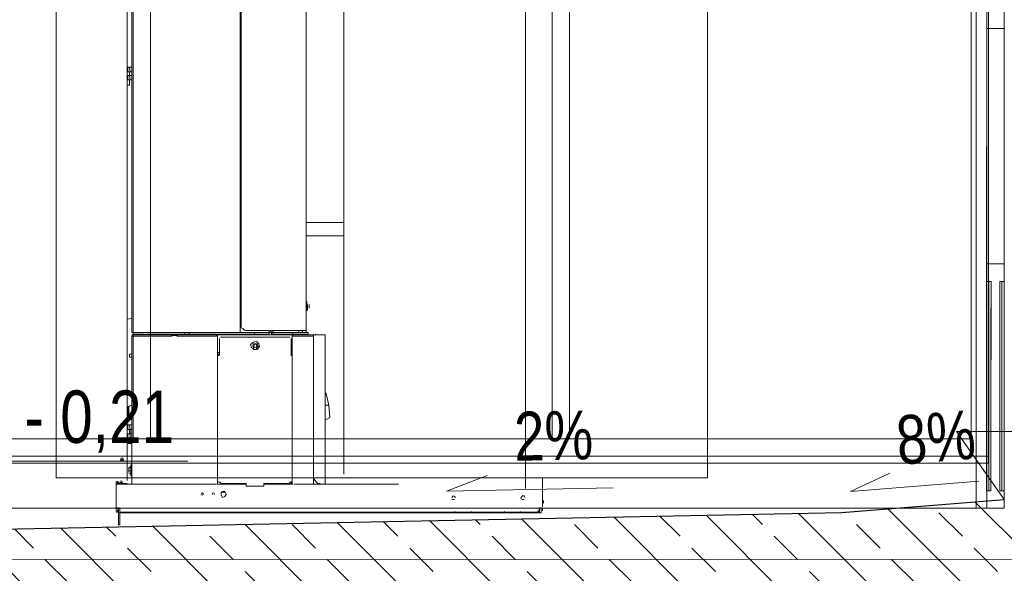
# Model space of a CAD drawing. Header units: millimetres. Extents: x -13532 to 2392, y -5241 to 5322.
# Tile 336 of 401: x -3623 to -3341, y 4648 to 4806. Entities that reach past the tile are written whole.
import ezdxf

# ---------------------------------------------------------------- set-up
doc = ezdxf.new("R2010")
doc.units = ezdxf.units.MM
for name, color, linetype, lineweight in [('A_Opisy', 142, 'Continuous', 5), ('cz-gr', 122, 'Continuous', 30), ('cz-sr', 150, 'Continuous', 15), ('Wymiarowanie - Poziomy - AGP1', 172, 'Continuous', 5)]:
    doc.layers.add(name, color=color, linetype=linetype, lineweight=lineweight)
for name, color, linetype, lineweight, true_color in [('drzwi - AGP1', 7, 'Continuous', 13, 0x7f7f7f), ('Meble - AGP1', 7, 'Continuous', 15, 0x999999), ('OPIS - AGP1', 7, 'Continuous', 0, 0x7f7f7f), ('shary', 7, 'Continuous', 0, 0x999999), ('wymiary', 7, 'Continuous', 5, 0x7f7f7f)]:
    doc.layers.add(name, color=color, linetype=linetype, lineweight=lineweight, true_color=true_color)
doc.styles.add('ARCH.P.M. 1', font='simplex.shx', dxfattribs={"width": 0.7, "height": 12})
doc.styles.add('GENERATED_STYLE_2', font='ARIAL.TTF', dxfattribs={"width": 0.999153})

# ---------------------------------------------------------------- blocks, each defined once
blk = doc.blocks.new('fgdfgdfgdf')
at = {"layer": 'drzwi - AGP1'}
for p, q in [((-826.52, 4573.15), (-826.52, 4929.15)), ((-818.52, 4929.15), (-818.52, 4573.15)), ((-818.52, 4924.15), (-818.52, 4564.15)), ((-818.52, 4564.15), (-818.52, 4924.15)), ((-821.52, 4844.15), (-821.58, 4564.15)), ((-826.52, 4701.6), (-826.52, 4706.6)), ((-821.52, 4701.6), (-821.52, 4706.6)), ((-826.52, 4634.15), (-826.52, 4701.6)), ((-826.52, 4701.6), (-821.52, 4701.6)), ((-821.52, 4701.6), (-826.52, 4701.6)), ((-826.52, 4701.6), (-826.52, 4634.15)), ((-821.52, 4634.15), (-821.52, 4701.6)), ((-821.52, 4634.15), (-821.52, 4701.6)), ((-826.52, 4634.15), (-821.52, 4634.15)), ((-826.52, 4629.15), (-826.52, 4634.15)), ((-826.52, 4634.15), (-821.52, 4634.15)), ((-821.52, 4629.15), (-821.52, 4634.15)), ((-826.52, 4569.15), (-826.52, 4629.15)), ((-826.52, 4629.15), (-825.27, 4629.15)), ((-825.9, 4629.15), (-826.52, 4629.15)), ((-826.52, 4629.15), (-826.52, 4569.15)), ((-825.9, 4569.15), (-825.9, 4629.15)), ((-825.27, 4629.15), (-825.9, 4629.15)), ((-825.9, 4629.15), (-825.9, 4569.15)), ((-825.9, 4569.15), (-825.9, 4629.15)), ((-825.27, 4614.15), (-825.27, 4629.15)), ((-825.27, 4584.15), (-825.27, 4629.15)), ((-822.77, 4629.15), (-821.52, 4629.15)), ((-822.77, 4614.15), (-822.77, 4629.15)), ((-822.77, 4629.15), (-822.77, 4584.15)), ((-822.15, 4629.15), (-822.77, 4629.15)), ((-822.15, 4569.15), (-822.15, 4629.15)), ((-822.15, 4569.15), (-822.15, 4629.15)), ((-821.52, 4629.15), (-822.15, 4629.15)), ((-822.15, 4629.15), (-822.15, 4569.15)), ((-821.52, 4569.15), (-821.52, 4629.15)), ((-821.52, 4569.15), (-821.52, 4629.15)), ((-825.27, 4599.15), (-825.27, 4614.15)), ((-822.77, 4599.15), (-822.77, 4614.15)), ((-825.27, 4584.15), (-825.27, 4599.15)), ((-822.77, 4584.15), (-822.77, 4599.15)), ((-825.27, 4569.15), (-825.27, 4584.15)), ((-825.27, 4569.15), (-825.27, 4584.15)), ((-822.77, 4569.15), (-822.77, 4584.15)), ((-822.77, 4584.15), (-822.77, 4569.15)), ((-826.52, 4564.16), (-826.52, 4573.15)), ((-826.52, 4569.15), (-825.27, 4569.15)), ((-826.52, 4569.15), (-825.9, 4569.15)), ((-825.9, 4569.15), (-825.27, 4569.15)), ((-822.77, 4569.15), (-821.52, 4569.15)), ((-822.77, 4569.15), (-822.15, 4569.15)), ((-822.15, 4569.15), (-821.52, 4569.15))]:
    blk.add_line(p, q, dxfattribs=at)
blk = doc.blocks.new('DDD')
at = {"layer": 'drzwi - AGP1', "linetype": 'Continuous'}
for p, q in [((-2476.71, 4671.68), (-2476.71, 4971.68)), ((-2471.71, 4676.68), (-2471.71, 4966.68)), ((-1396.71, 4676.68), (-2471.71, 4676.68)), ((-2357.01, 4676.68), (-2239.51, 4676.68)), ((-1391.71, 4671.68), (-2476.71, 4671.68)), ((-2359.51, 4671.68), (-2237.01, 4671.68))]:
    blk.add_line(p, q, dxfattribs=at)
for points in [[(-2356.71, 4966.68), (-2351.71, 4966.68), (-2351.71, 4676.68), (-2356.71, 4676.68)], [(-2236.71, 4966.68), (-2231.71, 4966.68), (-2231.71, 4676.68), (-2236.71, 4676.68)]]:
    blk.add_lwpolyline(points, close=True, dxfattribs=at)
for points in [[(-2476.71, 4669.68), (-2476.71, 4671.68)], [(-2476.71, 4669.68), (-1391.71, 4669.68)]]:
    blk.add_lwpolyline(points, dxfattribs=at)
blk = doc.blocks.new('NNN')
at = {"layer": 'Meble - AGP1'}
for points in [[(7018.02, 4910.28), (7018.02, 4721.47)], [(7036.86, 4910.49), (7036.86, 4720.84)], [(7067.97, 4720.84), (7067.97, 4910.49)], [(7089.56, 4909.65), (7089.56, 4679.23)], [(7036.64, 4722.11), (7036.64, 4909.43)], [(7069.24, 4909.22), (7069.24, 4678.51)], [(7089.56, 4679.23), (6903.08, 4679.23), (6903.08, 4890.47)], [(6903.08, 4890.47), (7007.22, 4890.47), (7007.22, 4680.29)], [(6955.15, 4887.84), (6955.15, 4676.18)], [(7068.39, 4795.56), (7067.97, 4795.56), (7067.97, 4796.83), (7068.39, 4796.83)], [(7068.61, 4796.83), (7068.39, 4795.56)], [(7068.61, 4795.56), (7069.03, 4795.56), (7069.03, 4796.83), (7068.61, 4796.83)], [(7068.39, 4794.5), (7067.97, 4794.5), (7067.97, 4793.23), (7068.39, 4793.23)], [(7068.61, 4794.5), (7068.39, 4793.23)], [(7068.61, 4795.56), (7068.61, 4794.5), (7069.03, 4794.5), (7069.03, 4793.23), (7068.61, 4793.23), (7068.61, 4791.75), (7069.24, 4791.75)], [(7007.22, 4752.38), (7018.02, 4752.38)], [(7018.02, 4748.57), (7007.22, 4748.57)], [(7017.81, 4729.73), (7017.81, 4729.09)], [(7017.81, 4729.09), (7017.81, 4727.82), (7017.81, 4727.4), (7017.81, 4729.73)], [(7017.17, 4728.88), (7017.17, 4728.25), (7017.17, 4727.82)], [(7017.59, 4728.04), (7017.59, 4728.88)], [(7017.59, 4728.88), (7017.59, 4727.4)], [(7018.02, 4727.19), (7017.59, 4727.19)], [(7067.97, 4724.86), (7069.24, 4724.65)], [(7020.77, 4720.84), (7018.44, 4720.84), (7017.38, 4720.84), (7017.38, 4720.42), (7018.44, 4720.42), (7020.77, 4720.42)], [(7018.02, 4721.47), (7018.02, 4720.84)], [(7035.37, 4721.47), (7018.23, 4721.47)], [(7019.08, 4720.84), (7019.08, 4721.47)], [(7020.13, 4721.47), (7020.13, 4720.84)], [(7020.77, 4720.42), (7021.83, 4720.42), (7021.83, 4720.84), (7020.77, 4720.84)], [(7021.83, 4720.84), (7022.67, 4720.84)], [(7027.33, 4720.84), (7022.67, 4720.84)], [(7027.54, 4721.26), (7028.6, 4721.26), (7027.33, 4721.26), (7028.39, 4721.26)], [(7028.39, 4720.84), (7027.33, 4720.84), (7028.6, 4720.84), (7027.54, 4720.84)], [(7027.97, 4721.26), (7027.54, 4721.26)], [(7027.54, 4720.84), (7027.54, 4720.2), (7028.18, 4720.2), (7028.6, 4720.2)], [(7027.97, 4720.84), (7027.97, 4720.2)], [(7028.18, 4721.26), (7028.6, 4721.26)], [(7028.18, 4720.2), (7028.6, 4720.2), (7028.6, 4720.84)], [(7028.18, 4720.84), (7028.6, 4720.84)], [(7028.39, 4721.26), (7028.81, 4721.26)], [(7028.81, 4720.84), (7028.39, 4720.84)], [(7028.6, 4720.84), (7031.78, 4720.84)], [(7029.02, 4720.84), (7029.66, 4720.84)], [(7032.83, 4720.84), (7031.78, 4720.84)], [(7051.46, 4720.42), (7033.89, 4720.42), (7032.83, 4720.42), (7032.83, 4720.84), (7033.89, 4720.84), (7036.86, 4720.84)], [(7035.59, 4721.47), (7036.22, 4722.11)], [(7052.73, 4720.84), (7051.46, 4720.84), (7037.28, 4720.84), (7036.86, 4720.84)], [(7051.46, 4720.84), (7051.46, 4720.42)], [(7051.46, 4720.42), (7052.73, 4720.42), (7052.73, 4720.84)], [(7052.73, 4720.84), (7067.34, 4720.84), (7067.97, 4720.84)], [(7067.12, 4720.42), (7067.55, 4720.42), (7067.55, 4720.84)], [(7015.48, 4720.2), (7012.73, 4720.2), (7012.51, 4720.2), (7012.51, 4677.45)], [(7015.27, 4720.42), (7015.9, 4719.99)], [(7015.69, 4720.2), (7015.9, 4720.2), (7015.9, 4719.99)], [(7016.54, 4720.2), (7015.9, 4720.2), (7015.9, 4719.78)], [(7016.32, 4719.78), (7015.9, 4719.78), (7015.9, 4677.45)], [(7021.4, 4719.78), (7016.32, 4719.78)], [(7021.83, 4719.78), (7021.83, 4720.2), (7021.19, 4720.2), (7016.54, 4720.2)], [(7021.4, 4719.78), (7022.04, 4719.78), (7022.04, 4677.45)], [(7022.67, 4720.42), (7021.83, 4720.42)], [(7033.68, 4720.2), (7022.04, 4720.2), (7022.04, 4719.57)], [(7022.04, 4719.57), (7022.04, 4715.12)], [(7022.25, 4719.15), (7022.25, 4714.28), (7022.04, 4714.28), (7022.04, 4678.08)], [(7022.67, 4720.42), (7027.54, 4720.42)], [(7042.57, 4719.57), (7022.67, 4719.57)], [(7028.6, 4720.2), (7027.54, 4720.2)], [(7028.6, 4720.42), (7031.78, 4720.42)], [(7031.99, 4715.97), (7031.35, 4716.82), (7031.56, 4717.66), (7032.2, 4718.3), (7033.05, 4718.09), (7033.89, 4717.45), (7033.68, 4716.61), (7032.83, 4715.97)], [(7031.78, 4720.42), (7032.83, 4720.42)], [(7033.68, 4720.2), (7034.1, 4720.2), (7043.63, 4720.2)], [(7042.78, 4714.28), (7042.78, 4719.15)], [(7043.42, 4719.57), (7043.42, 4720.2)], [(7055.06, 4719.78), (7043.84, 4719.78), (7043.42, 4719.78), (7043.42, 4677.45)], [(7043.42, 4715.12), (7043.42, 4719.57)], [(7044.05, 4720.2), (7043.63, 4720.2), (7043.63, 4719.78)], [(7044.05, 4720.2), (7054.85, 4720.2), (7054.85, 4719.78)], [(7052.73, 4720.42), (7067.12, 4720.42)], [(7054.85, 4720.2), (7056.54, 4720.2)], [(7056.33, 4719.99), (7055.06, 4719.99)], [(7056.33, 4719.78), (7067.34, 4719.78)], [(7056.54, 4719.78), (7056.54, 4720.2), (7067.12, 4720.2)], [(7067.76, 4719.78), (7067.76, 4720.2), (7067.12, 4720.2)], [(7067.97, 4677.45), (7067.97, 4719.78), (7067.34, 4719.78)], [(7067.76, 4720.2), (7067.97, 4719.99)], [(7022.25, 4715.12), (7022.04, 4715.12)], [(7031.99, 4716.61), (7031.78, 4717.03), (7031.99, 4717.66)], [(7031.99, 4717.66), (7032.62, 4717.66), (7033.05, 4717.66)], [(7031.99, 4717.03), (7032.41, 4717.66), (7032.83, 4717.45), (7033.05, 4716.82), (7032.62, 4716.61), (7031.99, 4716.82)], [(7032.2, 4717.24), (7032.2, 4717.66)], [(7032.2, 4715.97), (7032.2, 4716.82)], [(7033.05, 4715.97), (7032.2, 4715.97)], [(7033.05, 4717.66), (7033.05, 4717.24)], [(7033.05, 4717.66), (7033.26, 4717.03), (7033.05, 4716.61)], [(7033.05, 4716.82), (7033.05, 4715.97)], [(7042.78, 4715.12), (7043.42, 4715.12)], [(7042.78, 4715.12), (7043.42, 4715.12)], [(7043.42, 4714.7), (7042.78, 4714.7)], [(7043.42, 4678.08), (7043.42, 4714.28), (7042.99, 4714.28)], [(7043.21, 4714.7), (7043.21, 4714.28)], [(7067.97, 4714.7), (7068.39, 4714.7)], [(7068.39, 4713.85), (7067.97, 4713.85)], [(7068.61, 4714.7), (7068.61, 4713.85)], [(7012.3, 4703.27), (7012.51, 4703.69)], [(7011.24, 4696.5), (7011.46, 4700.1), (7012.3, 4703.27)], [(7012.51, 4700.1), (7011.67, 4700.1)], [(7068.82, 4699.67), (7067.97, 4700.1), (7069.03, 4699.67)], [(7067.97, 4697.56), (7067.97, 4698.19), (7067.97, 4698.61)], [(7068.82, 4699.25), (7068.82, 4699.67)], [(7068.82, 4699.25), (7068.82, 4698.83)], [(7068.82, 4698.83), (7068.82, 4695.65)], [(7069.24, 4699.67), (7069.03, 4699.67)], [(7069.03, 4699.67), (7069.03, 4699.25)], [(7069.03, 4699.46), (7069.24, 4699.46)], [(7069.03, 4698.83), (7069.03, 4699.25)], [(7069.24, 4699.25), (7069.03, 4699.25)], [(7069.03, 4695.65), (7069.03, 4698.83)], [(7069.03, 4698.83), (7069.03, 4697.56), (7069.24, 4697.56)], [(7012.51, 4695.86), (7012.09, 4696.07), (7011.24, 4696.5)], [(7068.82, 4695.65), (7067.97, 4696.07)], [(7069.24, 4697.56), (7069.03, 4697.56)], [(7069.03, 4695.65), (7069.03, 4696.92), (7069.24, 4696.92)], [(7069.03, 4696.92), (7069.24, 4696.92)], [(7069.03, 4695.44), (7069.24, 4695.44)], [(7068.61, 4694.38), (7068.39, 4693.11), (7067.97, 4693.11), (7067.97, 4694.38), (7068.39, 4694.38)], [(7067.97, 4691.84), (7067.97, 4693.11)], [(7068.39, 4693.11), (7068.39, 4691.84)], [(7068.61, 4694.38), (7069.03, 4694.38)], [(7069.03, 4694.38), (7069.03, 4693.11), (7068.61, 4693.11)], [(7068.61, 4691.84), (7068.61, 4693.11)], [(7068.39, 4690.36), (7067.97, 4690.36), (7067.97, 4691.84), (7068.39, 4691.84)], [(7068.39, 4690.36), (7068.39, 4689.09), (7067.97, 4689.09), (7067.97, 4690.36)], [(7068.39, 4691.84), (7068.39, 4690.36)], [(7068.61, 4691.84), (7069.03, 4691.84), (7069.03, 4690.36), (7068.61, 4690.36)], [(7069.24, 4689.09), (7068.61, 4689.09), (7068.61, 4690.36)], [(7068.18, 4682.95), (7067.97, 4682.95)], [(7068.18, 4682.95), (7068.18, 4679.78)], [(7068.82, 4682.32), (7068.18, 4682.32)], [(7068.82, 4681.26), (7068.18, 4681.26), (7068.18, 4682.1), (7068.82, 4682.1)], [(7068.82, 4680.62), (7068.18, 4680.62), (7068.18, 4681.26)], [(7068.82, 4681.68), (7068.82, 4682.1)], [(7068.82, 4680.83), (7068.82, 4681.26), (7068.82, 4681.68), (7068.82, 4682.1)], [(7068.82, 4680.83), (7068.82, 4681.68)], [(6950.28, 4679.23), (6950.28, 4670.89)], [(7015.69, 4678.93), (7015.9, 4678.93), (7014.63, 4677.66)], [(7015.9, 4679.35), (7015.69, 4678.93)], [(7067.97, 4679.78), (7068.18, 4679.78)], [(7071.15, 4678.29), (7070.72, 4678.29)], [(7070.72, 4678.29), (7071.15, 4678.29)], [(7070.72, 4678.29), (7071.15, 4678.29)], [(7071.99, 4678.08), (7071.99, 4677.66), (7071.99, 4678.29)], [(7072.42, 4678.29), (7072.42, 4677.66)], [(7015.9, 4677.45), (6991.56, 4677.45)], [(7014.42, 4677.66), (7014, 4677.66)], [(7015.9, 4677.45), (7016.32, 4677.45), (7021.4, 4677.45)], [(7021.83, 4677.45), (7030.08, 4677.45), (7030.08, 4676.81)], [(7022.25, 4678.08), (7022.04, 4678.08)], [(7022.04, 4677.45), (7022.04, 4678.08)], [(7022.25, 4677.45), (7022.25, 4678.08)], [(7022.89, 4677.66), (7022.46, 4678.08)], [(7022.67, 4677.66), (7022.67, 4677.45)], [(7023.1, 4677.66), (7030.08, 4677.66), (7030.08, 4677.02)], [(7029.02, 4677.66), (7029.45, 4677.45)], [(7030.08, 4676.81), (7035.16, 4676.81)], [(7035.16, 4677.02), (7035.16, 4677.66), (7042.15, 4677.66)], [(7043.63, 4677.45), (7035.16, 4677.45)], [(7035.16, 4677.45), (7035.16, 4676.81)], [(7042.36, 4677.66), (7042.78, 4678.08)], [(7042.99, 4678.08), (7043.42, 4678.08)], [(7043.84, 4677.45), (7067.34, 4677.45), (7067.97, 4677.45)], [(7067.97, 4677.45), (7072.42, 4677.45)], [(7069.24, 4677.66), (7069.24, 4677.45)], [(7071.57, 4677.66), (7069.45, 4677.66)], [(7071.15, 4677.87), (7070.51, 4677.87)], [(7071.15, 4677.87), (7070.72, 4677.87)], [(7071.36, 4678.08), (7071.36, 4677.66)], [(7071.78, 4677.66), (7071.78, 4678.08)], [(7071.78, 4677.66), (7071.78, 4678.08)], [(7072.42, 4677.24), (7072.42, 4677.66), (7071.99, 4677.66)], [(7072.42, 4676.81), (7072.42, 4677.45)], [(7072.42, 4669.62), (7072.42, 4677.24)], [(7072.42, 4676.81), (7072.42, 4670.89)], [(6950.28, 4672.79), (6950.07, 4672.37)], [(6950.07, 4672.79), (6950.07, 4672.37), (6950.07, 4671.94), (6950.28, 4672.37)], [(6955.36, 4673.64), (6955.58, 4674.06)], [(6955.58, 4674.06), (6956, 4674.06)], [(6956.21, 4673), (6955.58, 4673)], [(6956, 4674.06), (6956.42, 4673.64)], [(6956.42, 4673.64), (6956.42, 4673.21)], [(6975.26, 4673.64), (6975.68, 4674.06)], [(6976.11, 4673), (6975.68, 4673)], [(6975.9, 4674.06), (6976.32, 4673.64)], [(7044.26, 4674.48), (7044.48, 4674.91)], [(7044.69, 4674.91), (7044.9, 4674.48)], [(7047.44, 4674.48), (7047.65, 4674.91)], [(7047.86, 4674.27), (7047.65, 4674.27)], [(7047.86, 4674.91), (7048.07, 4674.48)], [(6950.28, 4669.83), (6950.28, 4670.46)], [(6951.34, 4670.67), (6950.71, 4670.67)], [(6950.71, 4670.46), (6950.71, 4669.19)], [(6951.13, 4669.19), (6951.13, 4670.46)], [(6951.55, 4670.04), (6951.55, 4669.4), (7071.36, 4669.4)], [(7071.36, 4670.04), (7071.36, 4670.46)], [(7071.36, 4669.4), (7071.36, 4670.04)], [(7071.57, 4670.67), (7072.2, 4670.67)], [(7071.78, 4669.19), (7071.78, 4670.67)], [(7072.42, 4670.46), (7071.99, 4670.46)], [(7072.42, 4669.4), (7071.99, 4669.4), (7071.99, 4670.04)], [(6951.13, 4669.19), (6950.71, 4669.19)], [(6951.55, 4669.62), (6951.13, 4669.62)], [(7071.36, 4669.19), (6951.13, 4669.19)], [(6957.48, 4669.19), (6956.63, 4669.62)], [(6961.29, 4669.62), (6960.66, 4669.19)], [(6971.45, 4669.19), (6970.6, 4669.62)], [(6975.47, 4669.62), (6974.63, 4669.19)], [(7043.84, 4669.19), (7008.49, 4669.19)], [(7056.75, 4669.19), (7065.85, 4669.19)], [(7065.85, 4669.4), (7065.43, 4669.4)], [(7071.78, 4669.19), (7071.36, 4669.19)], [(7071.36, 4668.98), (7071.36, 4667.29)], [(7071.36, 4667.29), (7071.36, 4668.98)], [(7071.36, 4667.29), (7071.36, 4666.44)], [(7071.78, 4667.29), (7071.78, 4668.98)], [(7071.78, 4666.44), (7071.78, 4667.29)], [(7071.78, 4666.44), (7071.78, 4665.81), (7071.36, 4665.81), (7071.36, 4666.44)]]:
    blk.add_lwpolyline(points, dxfattribs=at)
for points in [[(7067.97, 4713.85), (7067.97, 4714.7)], [(7070.3, 4684.43), (7070.51, 4684.86), (7070.93, 4684.86), (7071.15, 4684.43), (7070.93, 4684.22), (7070.51, 4684.22)], [(7070.51, 4684.43), (7070.93, 4684.43)], [(7008.49, 4677.45), (7012.51, 4677.45)], [(6976.32, 4673), (6975.47, 4673)], [(7040.88, 4674.48), (7041.3, 4675.33), (7041.94, 4675.33), (7042.36, 4674.91), (7042.36, 4674.27), (7041.94, 4673.64), (7041.3, 4673.85)], [(7041.3, 4675.12), (7042.36, 4675.12)]]:
    blk.add_lwpolyline(points, close=True, dxfattribs=at)

msp = doc.modelspace()

# ---------------------------------------------------------------- hatches: boundary and pattern name
at = {"layer": 'shary', "ltscale": 5e-05}
h = msp.add_hatch(dxfattribs=at)
h.set_pattern_fill('ANSI33', color=256, scale=3, angle=180, style=0)
h.set_pattern_definition([(135, (250.096, -10381.491), (13.470384, 13.470384), []), (135, (236.626, -10381.491), (13.470384, 13.470384), [9.525, -4.7625])])
h.paths.add_polyline_path([(-3225.2139, 4663.9922), (-3225.2139, 4645.3342), (-3235.1799, 4645.3342), (-3235.1799, 4631.6834), (-3613.0377, 4631.6834), (-3613.0377, 4597.9362), (-4203.8152, 4586.1207), (-4303.452, 4586.1207), (-4303.452, 4631.6834), (-4550.2449, 4631.6834), (-4550.2449, 4645.1922), (-4560.2109, 4645.1922), (-4560.2109, 4655.9922), (-4560.2109, 4663.9922), (-4444.2109, 4668.7742), (-4397.6436, 4665.0488), (-4287.8468, 4660.2356), (-4287.8467, 4659.9856), (-4287.8467, 4655.9856), (-4287.8466, 4655.7356), (-4283.3468, 4655.7356), (-4283.3436, 4606.1167), (-4204.2151, 4606.1167), (-3633.0815, 4617.5394), (-3633.0985, 4655.7356), (-3628.602, 4655.7356), (-3628.5987, 4660.2357), (-3387.7766, 4665.0488), (-3341.2099, 4668.7741)])
h.paths.add_polyline_path([(-4283.3468, 4655.7356), (-4287.8466, 4655.7356), (-4287.8467, 4655.9856), (-4287.8467, 4659.9856), (-4287.8468, 4659.3767), (-4287.8466, 4656.1114)])

# ---------------------------------------------------------------- linework, layer by layer
at = {"layer": 'cz-gr'}
msp.add_line((-3628.5987, 4660.2357), (-3387.7766, 4665.0488), dxfattribs=at)
msp.add_lwpolyline([(-3387.7766, 4665.0488), (-3341.2099, 4668.7741)], dxfattribs=at)
at = {"layer": 'cz-sr'}
for points in [[(-3341.2336, 4666.2154), (-4435.1703, 4666.2154)], [(-3633.0977, 4651.5952), (-3225.2139, 4651.6834)]]:
    msp.add_lwpolyline(points, dxfattribs=at)
at = {"layer": 'OPIS - AGP1'}
for points in [[(-3341.281, 4710.4413), (-3341.281, 4668.7686), (-3354.9187, 4688.2349), (-3287.7317, 4688.2349)], [(-3628.5987, 4701.9083), (-3628.5987, 4660.2357), (-3642.2363, 4679.7019), (-3575.0493, 4679.7019)], [(-3453.2557, 4672.0452), (-3500.9191, 4671.092), (-3489.3457, 4675.6332)], [(-3348.5457, 4673.967), (-3385.2895, 4671.0275), (-3374.0084, 4676.2527)]]:
    msp.add_lwpolyline(points, dxfattribs=at)

# ---------------------------------------------------------------- block references
at = {"layer": 'cz-sr', "xscale": -1, "rotation": 359.9888326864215}
msp.add_blockref('fgdfgdfgdf', (-4168.6928, 102.2211), dxfattribs=at)
at = {"layer": 'wymiary', "xscale": -1}
for name, p in [('DDD', (-5822.4233, 9.4393)), ('NNN', (3476.8379, -4.2994))]:
    msp.add_blockref(name, p, dxfattribs=at)

# ---------------------------------------------------------------- texts
at = {"layer": 'A_Opisy', "insert": (-3621.8432, 4699.9515), "char_height": 15, "width": 78.219777, "attachment_point": 1, "style": 'ARCH.P.M. 1'}
msp.add_mtext('{\\fArial|b0|i0|c238|p2;\\W0.8;- 0,21}', dxfattribs=at)
at = {"layer": 'Wymiarowanie - Poziomy - AGP1', "char_height": 14, "style": 'GENERATED_STYLE_2'}
for s, insert, attachment_point, rotation in [('{\\W0.8;2%}', (-3459.1283, 4694.258), 3, 1.145763), ('{\\W0.8;8%}', (-3372.661, 4692.6237), 1, 4.573921)]:
    msp.add_mtext(s, dxfattribs=dict(at, insert=insert, attachment_point=attachment_point, rotation=rotation))

doc.saveas('drawing.dxf')
